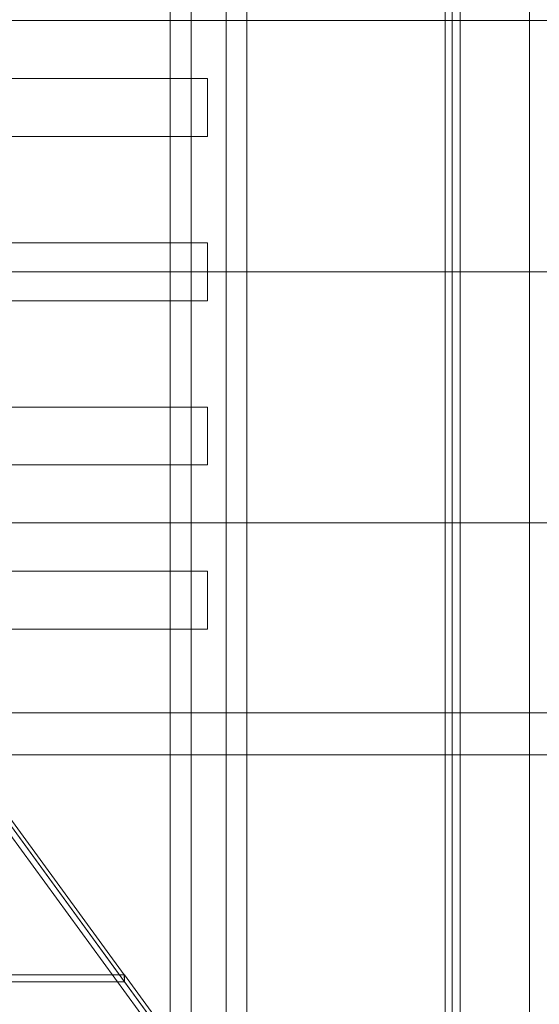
# Model space of a CAD drawing. Header units: millimetres. Extents: x -4738 to 65662, y -68080 to 6847.
# Tile 442 of 656: x 2250 to 2519, y -18379 to -17870. Entities that reach past the tile are written whole.
import ezdxf

# ---------------------------------------------------------------- set-up
doc = ezdxf.new("R2010")
doc.units = ezdxf.units.MM
for name, color, linetype, lineweight in [('superior_C01', 7, 'Continuous', 0), ('superior_tolva', 7, 'Continuous', 0), ('superior_tolva-C01', 7, 'Continuous', 0)]:
    doc.layers.add(name, color=color, linetype=linetype, lineweight=lineweight)

msp = doc.modelspace()

# ---------------------------------------------------------------- linework, layer by layer
at = {"layer": 'superior_C01'}
for p, q in [((2328.302, -17550), (2328.302, -18450)), ((2339.087, -18450), (2339.087, -17550)), ((2357.191, -18450), (2357.191, -17550)), ((2367.976, -17550), (2367.976, -18450)), ((1920.384, -17870), (2864.544, -17870)), ((2866.152, -17870), (1921.992, -17870)), ((2328.302, -17900), (2216.058, -17900)), ((2235.317, -17900), (2347.561, -17900)), ((2328.302, -17930), (2328.302, -17900)), ((2328.302, -17900), (2347.561, -17900)), ((2347.561, -17900), (2347.561, -17930)), ((2216.058, -17930), (2328.302, -17930)), ((2347.561, -17930), (2235.317, -17930)), ((2347.561, -17930), (2328.302, -17930)), ((2328.302, -17985), (2216.058, -17985)), ((2235.317, -17985), (2347.561, -17985)), ((2328.302, -18015), (2328.302, -17985)), ((2328.302, -17985), (2347.561, -17985)), ((2347.561, -17985), (2347.561, -18015)), ((1920.384, -18000), (2864.544, -18000)), ((2866.152, -18000), (1921.992, -18000)), ((2216.058, -18015), (2328.302, -18015)), ((2347.561, -18015), (2235.317, -18015)), ((2347.561, -18015), (2328.302, -18015)), ((2328.302, -18070), (2216.058, -18070)), ((2235.317, -18070), (2347.561, -18070)), ((2328.302, -18100), (2328.302, -18070)), ((2328.302, -18070), (2347.561, -18070)), ((2347.561, -18070), (2347.561, -18100)), ((2216.058, -18100), (2328.302, -18100)), ((2347.561, -18100), (2235.317, -18100)), ((2347.561, -18100), (2328.302, -18100)), ((1920.384, -18130), (2864.544, -18130)), ((2866.152, -18130), (1921.992, -18130)), ((2328.302, -18155), (2216.058, -18155)), ((2235.317, -18155), (2347.561, -18155)), ((2328.302, -18185), (2328.302, -18155)), ((2328.302, -18155), (2347.561, -18155)), ((2347.561, -18155), (2347.561, -18185)), ((2216.058, -18185), (2328.302, -18185)), ((2347.561, -18185), (2235.317, -18185)), ((2347.561, -18185), (2328.302, -18185)), ((2846.1, -18228.298), (1901.94, -18228.298)), ((1903.548, -18228.298), (2847.707, -18228.298)), ((10242.208, -18250), (1103.221, -18250)), ((1104.577, -18250), (10243.564, -18250))]:
    msp.add_line(p, q, dxfattribs=at)
at = {"layer": 'superior_tolva'}
for p, q in [((2474.2, -18670), (2474.2, -17330)), ((2514.2, -17330), (2514.2, -18670)), ((2474.2, -17400), (2474.2, -18600)), ((2478.335, -18600), (2478.335, -17400))]:
    msp.add_line(p, q, dxfattribs=at)
at = {"layer": 'superior_tolva-C01'}
for p, q in [((2470.446, -18600), (2470.446, -17400)), ((2474.2, -17400), (2474.2, -18600)), ((2304.496, -18363.919), (2200.597, -18221.419)), ((2197.026, -18225), (2470.446, -18600)), ((2200.779, -18225), (2304.679, -18367.5)), ((2474.2, -18600), (2200.779, -18225)), ((2149.873, -18363.919), (2304.496, -18363.919)), ((2304.619, -18363.909), (2149.996, -18363.909)), ((2304.679, -18367.5), (2304.496, -18363.919)), ((2397.582, -18491.409), (2304.619, -18363.909)), ((2304.679, -18367.5), (2304.619, -18363.909)), ((2150.056, -18367.5), (2304.679, -18367.5)), ((2304.679, -18367.5), (2397.642, -18495))]:
    msp.add_line(p, q, dxfattribs=at)

doc.saveas('drawing.dxf')
